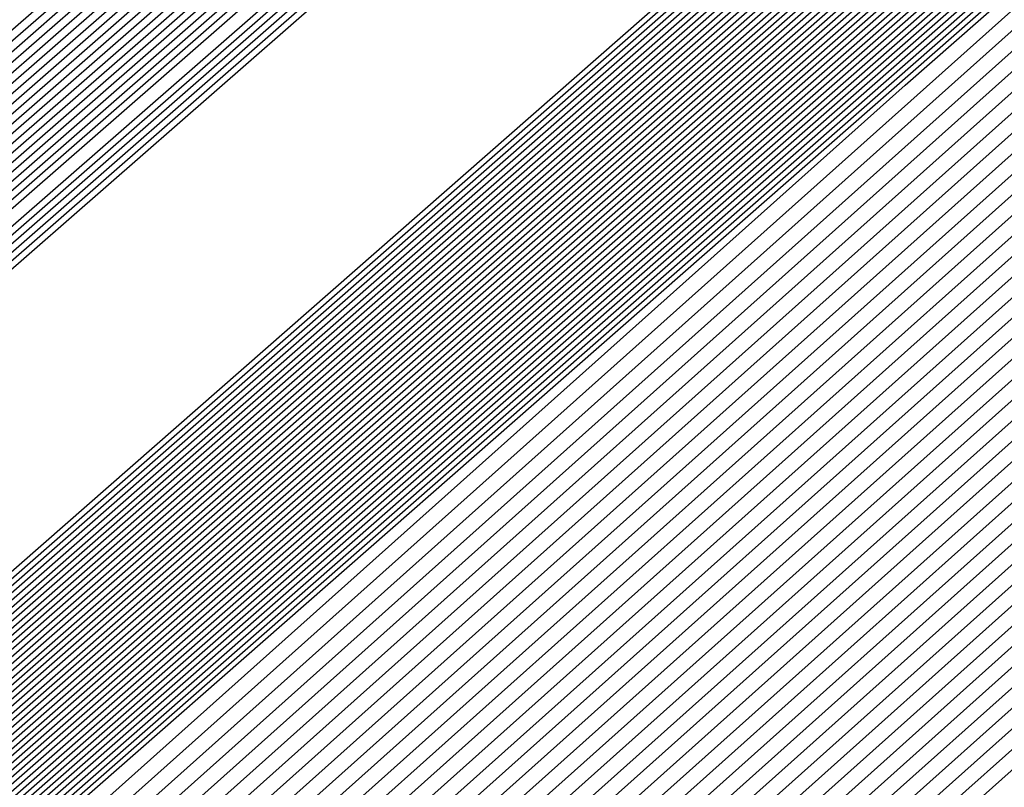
# Model space of a CAD drawing. Extents: x 3249832 to 3255657, y 13789405 to 13793316.
# Tile 782 of 1056: x 3253208.185 to 3253208.322, y 13791257.297 to 13791257.403. Entities that reach past the tile are written whole.
import ezdxf

# ---------------------------------------------------------------- set-up
doc = ezdxf.new("R2010")
doc.units = 0
doc.header["$LTSCALE"] = 100
doc.header["$MEASUREMENT"] = 0
for name, color, linetype in [('GRATIO_03231_CON', 1, 'CONTINUOUS'), ('GRATIO_0323_ICON', 1, 'CONTINUOUS'), ('TARGETS_EAST', 7, 'CONTINUOUS')]:
    doc.layers.add(name, color=color, linetype=linetype)

# ---------------------------------------------------------------- blocks, each defined once
blk = doc.blocks.new('Gratio_032316_contours')
at = {"layer": 'GRATIO_03231_CON', "color": 1, "linetype": 'Continuous', "flags": 128}
for points in [[(3253179.55027, 13791232.39503), (3253186.87441, 13791238.77001), (3253201.4775, 13791251.51898), (3253219.20823, 13791267.00714), (3253234.45763, 13791280.32933), (3253243.00028, 13791287.79153), (3253246.14511, 13791290.5444), (3253246.5846, 13791290.94974), (3253247.02187, 13791291.379), (3253250.20254, 13791294.24212), (3253258.88285, 13791301.95866), (3253274.44262, 13791315.73867), (3253292.7559, 13791331.95413), (3253308.32028, 13791345.76753)], [(3253180.16544, 13791232.93802), (3253187.28488, 13791239.13155), (3253201.72516, 13791251.73678), (3253219.33902, 13791267.12228), (3253234.51314, 13791280.37862), (3253243.01644, 13791287.80647), (3253246.14668, 13791290.54676), (3253246.58389, 13791290.95054), (3253247.01645, 13791291.37639), (3253250.16633, 13791294.21318), (3253258.7639, 13791301.85732), (3253274.17605, 13791315.50724), (3253292.31584, 13791331.56933), (3253307.73285, 13791345.25198)], [(3253180.78061, 13791233.481), (3253187.69534, 13791239.49309), (3253201.97282, 13791251.95458), (3253219.46981, 13791267.23741), (3253234.56866, 13791280.42791), (3253243.03259, 13791287.8214), (3253246.14825, 13791290.54912), (3253246.58317, 13791290.95133), (3253247.01103, 13791291.37378), (3253250.13013, 13791294.18424), (3253258.64495, 13791301.75599), (3253273.90947, 13791315.27582), (3253291.87577, 13791331.18453), (3253307.14542, 13791344.73643)], [(3253181.39578, 13791234.02399), (3253188.1058, 13791239.85463), (3253202.22048, 13791252.17237), (3253219.6006, 13791267.35254), (3253234.62418, 13791280.4772), (3253243.04874, 13791287.83633), (3253246.14982, 13791290.55149), (3253246.58246, 13791290.95213), (3253247.00561, 13791291.37117), (3253250.09393, 13791294.15529), (3253258.526, 13791301.65465), (3253273.6429, 13791315.0444), (3253291.4357, 13791330.79973), (3253306.55799, 13791344.22088)], [(3253182.62612, 13791235.10996), (3253188.92672, 13791240.5777), (3253202.71581, 13791252.60797), (3253219.86218, 13791267.58281), (3253234.73522, 13791280.57579), (3253243.08105, 13791287.8662), (3253246.15297, 13791290.55621), (3253246.58103, 13791290.95372), (3253246.99477, 13791291.36594), (3253250.02153, 13791294.09741), (3253258.2881, 13791301.45198), (3253273.10975, 13791314.58156), (3253290.55557, 13791330.03014), (3253305.38313, 13791343.18978)], [(3253183.24129, 13791235.65295), (3253189.33718, 13791240.93924), (3253202.96347, 13791252.82577), (3253219.99297, 13791267.69794), (3253234.79073, 13791280.62508), (3253243.0972, 13791287.88113), (3253246.15454, 13791290.55858), (3253246.58032, 13791290.95452), (3253246.98935, 13791291.36333), (3253249.98532, 13791294.06847), (3253258.16915, 13791301.35065), (3253272.84317, 13791314.35013), (3253290.11551, 13791329.64534), (3253304.7957, 13791342.67423)], [(3253189.74764, 13791241.30078), (3253203.21113, 13791253.04357), (3253220.12376, 13791267.81308), (3253234.84625, 13791280.67437), (3253243.11336, 13791287.89607), (3253246.15611, 13791290.56094), (3253246.57961, 13791290.95531), (3253246.98393, 13791291.36072), (3253249.94912, 13791294.03953), (3253258.05019, 13791301.24931), (3253272.5766, 13791314.11871), (3253289.67544, 13791329.26055), (3253304.20827, 13791342.15868)], [(3253190.1581, 13791241.66232), (3253203.45879, 13791253.26136), (3253220.25455, 13791267.92821), (3253234.90177, 13791280.72366), (3253243.12951, 13791287.911), (3253246.15768, 13791290.5633), (3253246.57889, 13791290.95611), (3253246.97851, 13791291.35811), (3253249.91292, 13791294.01058), (3253257.93124, 13791301.14798), (3253272.31002, 13791313.88729), (3253289.23538, 13791328.87575), (3253303.62084, 13791341.64313)], [(3253190.97902, 13791242.38539), (3253203.95411, 13791253.69696), (3253220.51613, 13791268.15847), (3253235.01281, 13791280.82224), (3253243.16182, 13791287.94087), (3253246.16082, 13791290.56803), (3253246.57747, 13791290.9577), (3253246.96767, 13791291.35288), (3253249.84051, 13791293.9527), (3253257.69334, 13791300.94531), (3253271.77687, 13791313.42445), (3253288.35525, 13791328.10615), (3253302.44598, 13791340.61203)], [(3253191.38948, 13791242.74693), (3253204.20177, 13791253.91476), (3253220.64692, 13791268.27361), (3253235.06832, 13791280.87154), (3253243.17797, 13791287.9558), (3253246.1624, 13791290.57039), (3253246.57675, 13791290.9585), (3253246.96225, 13791291.35027), (3253249.80431, 13791293.92376), (3253257.57439, 13791300.84397), (3253271.51029, 13791313.19303), (3253287.91518, 13791327.72135), (3253301.85855, 13791340.09648)], [(3253191.79994, 13791243.10847), (3253204.44943, 13791254.13256), (3253220.77772, 13791268.38874), (3253235.12384, 13791280.92083), (3253243.19412, 13791287.97073), (3253246.16397, 13791290.57276), (3253246.57604, 13791290.95929), (3253246.95683, 13791291.34766), (3253249.76811, 13791293.89481), (3253257.45544, 13791300.74264), (3253271.24372, 13791312.9616), (3253287.47511, 13791327.33655), (3253301.27112, 13791339.58093)], [(3253192.2104, 13791243.47001), (3253204.69709, 13791254.35035), (3253220.90851, 13791268.50387), (3253235.17936, 13791280.97012), (3253243.21028, 13791287.98567), (3253246.16554, 13791290.57512), (3253246.57533, 13791290.96009), (3253246.95142, 13791291.34505), (3253249.73191, 13791293.86587), (3253257.33649, 13791300.6413), (3253270.97714, 13791312.73018), (3253287.03505, 13791326.95176), (3253300.68369, 13791339.06538)], [(3253193.03132, 13791244.19308), (3253205.19242, 13791254.78595), (3253221.17009, 13791268.73414), (3253235.29039, 13791281.0687), (3253243.24258, 13791288.01553), (3253246.16868, 13791290.57985), (3253246.5739, 13791290.96168), (3253246.94058, 13791291.33982), (3253249.6595, 13791293.80799), (3253257.09858, 13791300.43863), (3253270.44399, 13791312.26734), (3253286.15492, 13791326.18216), (3253299.50883, 13791338.03428)], [(3253193.44178, 13791244.55462), (3253205.44008, 13791255.00375), (3253221.30088, 13791268.84927), (3253235.34591, 13791281.11799), (3253243.25874, 13791288.03047), (3253246.17025, 13791290.58221), (3253246.57319, 13791290.96248), (3253246.93516, 13791291.33721), (3253249.6233, 13791293.77904), (3253256.97963, 13791300.3373), (3253270.17741, 13791312.03592), (3253285.71485, 13791325.79737), (3253298.92139, 13791337.51873)], [(3253193.85224, 13791244.91616), (3253205.68774, 13791255.22155), (3253221.43167, 13791268.9644), (3253235.40143, 13791281.16728), (3253243.27489, 13791288.0454), (3253246.17182, 13791290.58457), (3253246.57247, 13791290.96327), (3253246.92974, 13791291.3346), (3253249.5871, 13791293.7501), (3253256.86068, 13791300.23596), (3253269.91084, 13791311.8045), (3253285.27479, 13791325.41257), (3253298.33396, 13791337.00318)], [(3253194.2627, 13791245.2777), (3253205.9354, 13791255.43934), (3253221.56246, 13791269.07954), (3253235.45695, 13791281.21658), (3253243.29104, 13791288.06033), (3253246.17339, 13791290.58694), (3253246.57176, 13791290.96407), (3253246.92432, 13791291.33198), (3253249.55089, 13791293.72116), (3253256.74173, 13791300.13463), (3253269.64426, 13791311.57307), (3253284.83472, 13791325.02777), (3253297.74653, 13791336.48763)]]:
    blk.add_lwpolyline(points, dxfattribs=at)
at = {"layer": 'GRATIO_03231_CON', "color": 5, "linetype": 'Continuous', "flags": 128}
for points in [[(3253178.31993, 13791231.30905), (3253186.05349, 13791238.04694), (3253200.98218, 13791251.08338), (3253218.94665, 13791266.77688), (3253234.34659, 13791280.23075), (3253242.96798, 13791287.76167), (3253246.14197, 13791290.53967), (3253246.58603, 13791290.94815), (3253247.02107, 13791291.37394), (3253250.18182, 13791294.2177), (3253258.80647, 13791301.88356), (3253274.26937, 13791315.56557), (3253292.48955, 13791331.61762), (3253308.02221, 13791345.18354)], [(3253177.70476, 13791230.76607), (3253185.64303, 13791237.6854), (3253200.73452, 13791250.86558), (3253218.81586, 13791266.66175), (3253234.29107, 13791280.18146), (3253242.95182, 13791287.74673), (3253246.1404, 13791290.53731), (3253246.58674, 13791290.94735), (3253247.01436, 13791291.36584), (3253250.12102, 13791294.16091), (3253258.59804, 13791301.69555), (3253273.79626, 13791315.14336), (3253291.70456, 13791330.92064), (3253306.97134, 13791344.25434)], [(3253177.08958, 13791230.22308), (3253185.23257, 13791237.32386), (3253200.48686, 13791250.64779), (3253218.68507, 13791266.54661), (3253234.23556, 13791280.13216), (3253242.93567, 13791287.7318), (3253246.13883, 13791290.53495), (3253246.58745, 13791290.94656), (3253247.00766, 13791291.35773), (3253250.06022, 13791294.10413), (3253258.38961, 13791301.50754), (3253273.32314, 13791314.72115), (3253290.91956, 13791330.22366), (3253305.92046, 13791343.32515)], [(3253176.47441, 13791229.68009), (3253184.82211, 13791236.96232), (3253200.23919, 13791250.42999), (3253218.55428, 13791266.43148), (3253234.18004, 13791280.08287), (3253242.91952, 13791287.71687), (3253246.13725, 13791290.53258), (3253246.58817, 13791290.94576), (3253247.00095, 13791291.34963), (3253249.99942, 13791294.04734), (3253258.18118, 13791301.31953), (3253272.85003, 13791314.29894), (3253290.13456, 13791329.52668), (3253304.86958, 13791342.39595)], [(3253175.24407, 13791228.59412), (3253184.00119, 13791236.23925), (3253199.74387, 13791249.99439), (3253218.2927, 13791266.20121), (3253234.069, 13791279.98429), (3253242.88721, 13791287.687), (3253246.13411, 13791290.52786), (3253246.58959, 13791290.94417), (3253246.98754, 13791291.33342), (3253249.87782, 13791293.93376), (3253257.76432, 13791300.94351), (3253271.9038, 13791313.45451), (3253288.56457, 13791328.13272), (3253302.76783, 13791340.53756)], [(3253196.57706, 13791247.03615), (3253203.47105, 13791253.1938), (3253218.75951, 13791266.60126), (3253234.06971, 13791279.98413), (3253242.88772, 13791287.68662), (3253246.13462, 13791290.52731), (3253246.59031, 13791290.94338), (3253246.98083, 13791291.32532), (3253249.81702, 13791293.87697), (3253257.55589, 13791300.7555), (3253271.43068, 13791313.0323), (3253287.77957, 13791327.43574), (3253301.71695, 13791339.60837)], [(3253196.71057, 13791247.15254), (3253203.58621, 13791253.29381), (3253218.83398, 13791266.66558), (3253234.10345, 13791280.01283), (3253242.89801, 13791287.6948), (3253246.13636, 13791290.52784), (3253246.59102, 13791290.94258), (3253246.97413, 13791291.31721), (3253249.75622, 13791293.82018), (3253257.34746, 13791300.56749), (3253270.95757, 13791312.61009), (3253286.99457, 13791326.73875), (3253300.66608, 13791338.67918)], [(3253196.84408, 13791247.26894), (3253203.70137, 13791253.39382), (3253218.90845, 13791266.7299), (3253234.13718, 13791280.04153), (3253242.9083, 13791287.70297), (3253246.13809, 13791290.52836), (3253246.59174, 13791290.94178), (3253246.96742, 13791291.30911), (3253249.69542, 13791293.76339), (3253257.13903, 13791300.37948), (3253270.48445, 13791312.18788), (3253286.20957, 13791326.04177), (3253299.6152, 13791337.74998)], [(3253197.11109, 13791247.50174), (3253203.93169, 13791253.59384), (3253219.0574, 13791266.85855), (3253234.20465, 13791280.09892), (3253242.92888, 13791287.71932), (3253246.14156, 13791290.52941), (3253246.59316, 13791290.94019), (3253246.95401, 13791291.2929), (3253249.57383, 13791293.64981), (3253256.72217, 13791300.00346), (3253269.53822, 13791311.34346), (3253284.63958, 13791324.64781), (3253297.51345, 13791335.89159)], [(3253197.2446, 13791247.61813), (3253204.04685, 13791253.69384), (3253219.13187, 13791266.92287), (3253234.23839, 13791280.12762), (3253242.93918, 13791287.72749), (3253246.1433, 13791290.52994), (3253246.59388, 13791290.9394), (3253246.9473, 13791291.28479), (3253249.51303, 13791293.59302), (3253256.51374, 13791299.81545), (3253269.06511, 13791310.92125), (3253283.85458, 13791323.95083), (3253296.46257, 13791334.9624)], [(3253197.37811, 13791247.73453), (3253204.16201, 13791253.79385), (3253219.20635, 13791266.98719), (3253234.27212, 13791280.15631), (3253242.94947, 13791287.73567), (3253246.14503, 13791290.53046), (3253246.59459, 13791290.9386), (3253246.9406, 13791291.27669), (3253249.45223, 13791293.53623), (3253256.30531, 13791299.62744), (3253268.59199, 13791310.49904), (3253283.06958, 13791323.25385), (3253295.41169, 13791334.0332)], [(3253197.51162, 13791247.85093), (3253204.27717, 13791253.89386), (3253219.28082, 13791267.05151), (3253234.30586, 13791280.18501), (3253242.95976, 13791287.74384), (3253246.14676, 13791290.53099), (3253246.5953, 13791290.9378), (3253246.93389, 13791291.26859), (3253249.39143, 13791293.47944), (3253256.09688, 13791299.43942), (3253268.11888, 13791310.07683), (3253282.28459, 13791322.55687), (3253294.36082, 13791333.10401)], [(3253197.77863, 13791248.08372), (3253204.50749, 13791254.09388), (3253219.42977, 13791267.18016), (3253234.37333, 13791280.2424), (3253242.98034, 13791287.76019), (3253246.15023, 13791290.53204), (3253246.59673, 13791290.93621), (3253246.92048, 13791291.25238), (3253249.26983, 13791293.36586), (3253255.68002, 13791299.0634), (3253267.17265, 13791309.2324), (3253280.71459, 13791321.16291), (3253292.25906, 13791331.24562), (3253298.86322, 13791336.86351)], [(3253197.91214, 13791248.20012), (3253204.62265, 13791254.19388), (3253219.50424, 13791267.24448), (3253234.40706, 13791280.2711), (3253242.99064, 13791287.76837), (3253246.15197, 13791290.53257), (3253246.59744, 13791290.93542), (3253246.91378, 13791291.24427), (3253249.20903, 13791293.30907), (3253255.47159, 13791298.87539), (3253266.69953, 13791308.81019), (3253279.9296, 13791320.46593), (3253291.20819, 13791330.31643), (3253297.66843, 13791335.81202)], [(3253198.04565, 13791248.31651), (3253204.73781, 13791254.29389), (3253219.57872, 13791267.3088), (3253234.4408, 13791280.2998), (3253243.00093, 13791287.77654), (3253246.1537, 13791290.53309), (3253246.59816, 13791290.93462), (3253246.90707, 13791291.23617), (3253249.14823, 13791293.25228), (3253255.26316, 13791298.68738), (3253266.22642, 13791308.38798), (3253279.1446, 13791319.76895), (3253290.15731, 13791329.38723), (3253296.47364, 13791334.76054)], [(3253198.17916, 13791248.43291), (3253204.85297, 13791254.3939), (3253219.65319, 13791267.37312), (3253234.47453, 13791280.32849), (3253243.01122, 13791287.78471), (3253246.15544, 13791290.53362), (3253246.59887, 13791290.93382), (3253246.90036, 13791291.22806), (3253249.08743, 13791293.19549), (3253255.05473, 13791298.49937), (3253265.7533, 13791307.96577), (3253278.3596, 13791319.07197), (3253289.10643, 13791328.45804), (3253295.27885, 13791333.70905)], [(3253198.44617, 13791248.6657), (3253205.08329, 13791254.59392), (3253219.80214, 13791267.50177), (3253234.542, 13791280.38589), (3253243.0318, 13791287.80106), (3253246.15891, 13791290.53467), (3253246.6003, 13791290.93223), (3253246.88695, 13791291.21186), (3253248.96583, 13791293.08191), (3253254.63787, 13791298.12335), (3253264.80707, 13791307.12135), (3253276.7896, 13791317.678), (3253287.00468, 13791326.59965), (3253292.88927, 13791331.60608), (3253295.95133, 13791334.07094)], [(3253198.57968, 13791248.7821), (3253205.19845, 13791254.69392), (3253219.87661, 13791267.56609), (3253234.57574, 13791280.41459), (3253243.04209, 13791287.80924), (3253246.16064, 13791290.53519), (3253246.60101, 13791290.93144), (3253246.88025, 13791291.20375), (3253248.90503, 13791293.02512), (3253254.42944, 13791297.93534), (3253264.33396, 13791306.69914), (3253276.00461, 13791316.98102), (3253285.9538, 13791325.67045), (3253291.69448, 13791330.55459), (3253294.7416, 13791333.01142)], [(3253198.71319, 13791248.8985), (3253205.31361, 13791254.79393), (3253219.95108, 13791267.63041), (3253234.60947, 13791280.44328), (3253243.05239, 13791287.81741), (3253246.16237, 13791290.53572), (3253246.60172, 13791290.93064), (3253246.87354, 13791291.19565), (3253248.84423, 13791292.96834), (3253254.22101, 13791297.74733), (3253263.86084, 13791306.27693), (3253275.21961, 13791316.28404), (3253284.90293, 13791324.74126), (3253290.49969, 13791329.50311), (3253293.53187, 13791331.9519)], [(3253198.8467, 13791249.0149), (3253205.42877, 13791254.89394), (3253220.02556, 13791267.69473), (3253234.64321, 13791280.47198), (3253243.06268, 13791287.82558), (3253246.16411, 13791290.53624), (3253246.60244, 13791290.92984), (3253246.86684, 13791291.18754), (3253248.78343, 13791292.91155), (3253254.01258, 13791297.55932), (3253263.38773, 13791305.85472), (3253274.43461, 13791315.58706), (3253283.85205, 13791323.81207), (3253289.3049, 13791328.45162), (3253292.32214, 13791330.89237), (3253295.39879, 13791333.38715)], [(3253199.11371, 13791249.24769), (3253205.65909, 13791255.09396), (3253220.17451, 13791267.82338), (3253234.71068, 13791280.52937), (3253243.08326, 13791287.84193), (3253246.16758, 13791290.53729), (3253246.60386, 13791290.92825), (3253246.85342, 13791291.17133), (3253248.66183, 13791292.79797), (3253253.59572, 13791297.1833), (3253262.4415, 13791305.01029), (3253272.86462, 13791314.1931), (3253281.7503, 13791321.95368), (3253286.91532, 13791326.34865), (3253289.90268, 13791328.77333), (3253293.18693, 13791331.45768)], [(3253199.24722, 13791249.36409), (3253205.77425, 13791255.19397), (3253220.24898, 13791267.8877), (3253234.74441, 13791280.55807), (3253243.09355, 13791287.85011), (3253246.16931, 13791290.53782), (3253246.60458, 13791290.92746), (3253246.84672, 13791291.16323), (3253248.60103, 13791292.74118), (3253253.38729, 13791296.99529), (3253261.96839, 13791304.58808), (3253272.07962, 13791313.49612), (3253280.69942, 13791321.02448), (3253285.72053, 13791325.29717), (3253288.69295, 13791327.71381), (3253292.081, 13791330.49295), (3253297.61917, 13791335.1971)], [(3253199.38073, 13791249.48048), (3253205.88941, 13791255.29397), (3253220.32345, 13791267.95202), (3253234.77815, 13791280.58677), (3253243.10385, 13791287.85828), (3253246.17105, 13791290.53834), (3253246.60529, 13791290.92666), (3253246.84001, 13791291.15513), (3253248.54023, 13791292.68439), (3253253.17886, 13791296.80728), (3253261.49527, 13791304.16587), (3253271.29462, 13791312.79914), (3253279.64854, 13791320.09529), (3253284.52574, 13791324.24568), (3253287.48322, 13791326.65429), (3253290.97507, 13791329.52822), (3253296.71525, 13791334.41022)], [(3253199.51424, 13791249.59688), (3253206.00457, 13791255.39398), (3253220.39793, 13791268.01634), (3253234.81188, 13791280.61546), (3253243.11414, 13791287.86646), (3253246.17278, 13791290.53887), (3253246.606, 13791290.92586), (3253246.83331, 13791291.14702), (3253248.47943, 13791292.6276), (3253252.97044, 13791296.61927), (3253261.02215, 13791303.74366), (3253270.50962, 13791312.10216), (3253278.59767, 13791319.16609), (3253283.33095, 13791323.1942), (3253286.27349, 13791325.59476), (3253289.86914, 13791328.56348), (3253295.81132, 13791333.62334)], [(3253199.78125, 13791249.82967), (3253206.23489, 13791255.594), (3253220.54687, 13791268.14499), (3253234.87935, 13791280.67286), (3253243.13472, 13791287.8828), (3253246.17625, 13791290.53992), (3253246.60743, 13791290.92427), (3253246.8199, 13791291.13081), (3253248.35784, 13791292.51402), (3253252.55358, 13791296.24325), (3253260.07593, 13791302.89924), (3253268.93963, 13791310.70819), (3253276.49591, 13791317.3077), (3253280.94137, 13791321.09123), (3253283.85403, 13791323.47572), (3253287.65728, 13791326.63402), (3253294.00347, 13791332.04958)], [(3253199.91476, 13791249.94607), (3253206.35005, 13791255.69401), (3253220.62135, 13791268.20931), (3253234.91309, 13791280.70156), (3253243.14501, 13791287.89098), (3253246.17798, 13791290.54045), (3253246.60814, 13791290.92348), (3253246.81319, 13791291.12271), (3253248.29704, 13791292.45723), (3253252.34515, 13791296.05524), (3253259.60281, 13791302.47703), (3253268.15463, 13791310.01121), (3253275.44504, 13791316.37851), (3253279.74658, 13791320.03974), (3253282.6443, 13791322.4162), (3253286.55135, 13791325.66929), (3253293.09954, 13791331.2627), (3253300.79521, 13791337.86923)], [(3253200.04827, 13791250.06247), (3253206.46521, 13791255.79401), (3253220.69582, 13791268.27363), (3253234.94682, 13791280.73025), (3253243.15531, 13791287.89915), (3253246.17972, 13791290.54097), (3253246.60886, 13791290.92268), (3253246.80649, 13791291.1146), (3253248.23624, 13791292.40044), (3253252.13672, 13791295.86723), (3253259.1297, 13791302.05482), (3253267.36963, 13791309.31423), (3253274.39416, 13791315.44932), (3253278.55179, 13791318.98826), (3253281.43456, 13791321.35667), (3253285.44542, 13791324.70455), (3253292.19561, 13791330.47582), (3253300.12972, 13791337.29016)], [(3253200.18178, 13791250.17887), (3253206.58037, 13791255.89402), (3253220.77029, 13791268.33795), (3253234.98056, 13791280.75895), (3253243.1656, 13791287.90733), (3253246.18145, 13791290.5415), (3253246.60957, 13791290.92188), (3253246.79978, 13791291.1065), (3253248.17544, 13791292.34365), (3253251.92829, 13791295.67922), (3253258.65658, 13791301.63261), (3253266.58464, 13791308.61725), (3253273.34328, 13791314.52012), (3253277.357, 13791317.93677), (3253280.22483, 13791320.29715), (3253284.33949, 13791323.73982), (3253291.29169, 13791329.68894), (3253299.46423, 13791336.71108)], [(3253200.44879, 13791250.41166), (3253206.81069, 13791256.09404), (3253220.91924, 13791268.4666), (3253235.04803, 13791280.81634), (3253243.18618, 13791287.92368), (3253246.18492, 13791290.54255), (3253246.611, 13791290.92029), (3253246.78637, 13791291.09029), (3253248.05384, 13791292.23007), (3253251.51143, 13791295.3032), (3253257.71035, 13791300.78818), (3253265.01464, 13791307.22329), (3253271.24153, 13791312.66173), (3253274.96742, 13791315.8338), (3253277.80537, 13791318.17811), (3253282.12763, 13791321.81036), (3253289.48383, 13791328.11518), (3253298.13324, 13791335.55292)], [(3253200.5823, 13791250.52806), (3253206.92586, 13791256.19405), (3253220.99372, 13791268.53092), (3253235.08176, 13791280.84504), (3253243.19647, 13791287.93185), (3253246.18666, 13791290.54307), (3253246.61171, 13791290.9195), (3253246.77966, 13791291.08219), (3253247.99304, 13791292.17328), (3253251.303, 13791295.11519), (3253257.23724, 13791300.36597), (3253264.22964, 13791306.52631), (3253270.19065, 13791311.73254), (3253273.77263, 13791314.78231), (3253276.59564, 13791317.11859), (3253281.0217, 13791320.84562), (3253288.57991, 13791327.3283), (3253297.46775, 13791334.97385)], [(3253200.71581, 13791250.64445), (3253207.04102, 13791256.29406), (3253221.06819, 13791268.59524), (3253235.1155, 13791280.87374), (3253243.20676, 13791287.94002), (3253246.18839, 13791290.5436), (3253246.61242, 13791290.9187), (3253246.77296, 13791291.07408), (3253247.93224, 13791292.11649), (3253251.09457, 13791294.92718), (3253256.76412, 13791299.94376), (3253263.44465, 13791305.82933), (3253269.13978, 13791310.80334), (3253272.57784, 13791313.73083), (3253275.38591, 13791316.05906), (3253279.91577, 13791319.88089), (3253287.67598, 13791326.54142), (3253296.80226, 13791334.39477)], [(3253200.84932, 13791250.76085), (3253207.15618, 13791256.39406), (3253221.14266, 13791268.65956), (3253235.14923, 13791280.90243), (3253243.21706, 13791287.9482), (3253246.19012, 13791290.54412), (3253246.61314, 13791290.9179), (3253246.76625, 13791291.06598), (3253247.87144, 13791292.0597), (3253250.88614, 13791294.73917), (3253256.29101, 13791299.52155), (3253262.65965, 13791305.13235), (3253268.0889, 13791309.87415), (3253271.38305, 13791312.67934), (3253274.17618, 13791314.99954), (3253278.80984, 13791318.91616), (3253286.77206, 13791325.75454), (3253296.13677, 13791333.81569)], [(3253201.11633, 13791250.99365), (3253207.3865, 13791256.59408), (3253221.29161, 13791268.78821), (3253235.2167, 13791280.95983), (3253243.23764, 13791287.96455), (3253246.19359, 13791290.54517), (3253246.61456, 13791290.91631), (3253246.75284, 13791291.04977), (3253247.74984, 13791291.94612), (3253250.46928, 13791294.36315), (3253255.34478, 13791298.67713), (3253261.08965, 13791303.73839), (3253265.98715, 13791308.01576), (3253268.99347, 13791310.57637), (3253271.75672, 13791312.8805), (3253276.59798, 13791316.9867), (3253284.9642, 13791324.18078), (3253294.80578, 13791332.65754)], [(3253201.24984, 13791251.11004), (3253207.50166, 13791256.69409), (3253221.36608, 13791268.85253), (3253235.25044, 13791280.98852), (3253243.24793, 13791287.97272), (3253246.19533, 13791290.5457), (3253246.61528, 13791290.91552), (3253246.74613, 13791291.04167), (3253247.68904, 13791291.88933), (3253250.26085, 13791294.17514), (3253254.87166, 13791298.25492), (3253260.30466, 13791303.04141), (3253264.93627, 13791307.08657), (3253267.79868, 13791309.52489), (3253270.54699, 13791311.82097), (3253275.49205, 13791316.02196), (3253284.06028, 13791323.3939), (3253294.14029, 13791332.07846)], [(3253201.38335, 13791251.22644), (3253207.61682, 13791256.7941), (3253221.44056, 13791268.91685), (3253235.28417, 13791281.01722), (3253243.25822, 13791287.9809), (3253246.19706, 13791290.54622), (3253246.61599, 13791290.91472), (3253246.73943, 13791291.03356), (3253247.62824, 13791291.83254), (3253250.05242, 13791293.98713), (3253254.39855, 13791297.83271), (3253259.51966, 13791302.34443), (3253263.88539, 13791306.15737), (3253266.60389, 13791308.4734), (3253269.33726, 13791310.76145), (3253274.38613, 13791315.05723), (3253283.15635, 13791322.60702), (3253293.4748, 13791331.49938)], [(3253201.51686, 13791251.34284), (3253207.73198, 13791256.8941), (3253221.51503, 13791268.98117), (3253235.31791, 13791281.04592), (3253243.26852, 13791287.98907), (3253246.1988, 13791290.54675), (3253246.6167, 13791290.91393), (3253246.73272, 13791291.02546), (3253247.56744, 13791291.77576), (3253249.84399, 13791293.79912), (3253253.92543, 13791297.41049), (3253258.73466, 13791301.64744), (3253262.83452, 13791305.22818), (3253265.4091, 13791307.42192), (3253268.12753, 13791309.70193), (3253273.2802, 13791314.0925), (3253282.25242, 13791321.82014), (3253292.80931, 13791330.9203), (3253301.81088, 13791338.63068)], [(3253201.78387, 13791251.57563), (3253207.9623, 13791257.09412), (3253221.66398, 13791269.10982), (3253235.38538, 13791281.10331), (3253243.2891, 13791288.00542), (3253246.20227, 13791290.5478), (3253246.61813, 13791290.91233), (3253246.71931, 13791291.00925), (3253247.44584, 13791291.66218), (3253249.42713, 13791293.4231), (3253252.9792, 13791296.56607), (3253257.16467, 13791300.25348), (3253260.73276, 13791303.36979), (3253263.01952, 13791305.31895), (3253265.70807, 13791307.58288), (3253271.06834, 13791312.16303), (3253280.44457, 13791320.24638), (3253291.47832, 13791329.76215), (3253300.88547, 13791337.82513)], [(3253201.91738, 13791251.69203), (3253208.07746, 13791257.19413), (3253221.73845, 13791269.17414), (3253235.41911, 13791281.13201), (3253243.29939, 13791288.01359), (3253246.204, 13791290.54832), (3253246.61884, 13791290.91154), (3253246.71261, 13791291.00114), (3253247.38504, 13791291.60539), (3253249.2187, 13791293.23509), (3253252.50609, 13791296.14386), (3253256.37967, 13791299.5565), (3253259.68189, 13791302.44059), (3253261.82473, 13791304.26746), (3253264.49834, 13791306.52336), (3253269.96241, 13791311.1983), (3253279.54064, 13791319.4595), (3253290.81283, 13791329.18307), (3253300.42277, 13791337.42236)], [(3253202.05089, 13791251.80842), (3253208.19262, 13791257.29414), (3253221.81293, 13791269.23846), (3253235.45285, 13791281.16071), (3253243.30968, 13791288.02177), (3253246.20573, 13791290.54885), (3253246.61956, 13791290.91074), (3253246.7059, 13791290.99304), (3253247.32424, 13791291.5486), (3253249.01027, 13791293.04708), (3253252.03297, 13791295.72165), (3253255.59467, 13791298.85952), (3253258.63101, 13791301.5114), (3253260.62994, 13791303.21597), (3253263.28861, 13791305.46384), (3253268.85648, 13791310.23357), (3253278.63672, 13791318.67262), (3253290.14734, 13791328.60399), (3253299.96006, 13791337.01958)], [(3253222.18973, 13791268.9562), (3253208.47101, 13791257.20698), (3253202.18439, 13791251.92482), (3253202.18439, 13791251.92482), (3253208.30778, 13791257.39414), (3253221.8874, 13791269.30278)], [(3253222.33685, 13791269.08692), (3253208.70035, 13791257.40813), (3253202.45141, 13791252.15761), (3253202.45141, 13791252.15761), (3253208.5381, 13791257.59416), (3253222.03635, 13791269.43142)], [(3253222.41042, 13791269.15229), (3253208.81502, 13791257.50869), (3253202.58492, 13791252.27401), (3253202.58492, 13791252.27401), (3253208.65326, 13791257.69417), (3253222.11082, 13791269.49575)], [(3253222.48398, 13791269.21765), (3253208.92969, 13791257.60926), (3253202.71843, 13791252.39041), (3253202.71843, 13791252.39041), (3253208.76842, 13791257.79418), (3253222.18529, 13791269.56007)], [(3253222.55754, 13791269.28301), (3253209.04436, 13791257.70983), (3253202.85194, 13791252.50681), (3253202.85193, 13791252.50681), (3253208.88358, 13791257.89419), (3253222.25977, 13791269.62439)], [(3253222.70467, 13791269.41374), (3253209.2737, 13791257.91097), (3253203.11895, 13791252.7396), (3253203.11895, 13791252.7396), (3253209.1139, 13791258.0942), (3253222.40871, 13791269.75304)], [(3253222.77823, 13791269.4791), (3253209.38837, 13791258.01154), (3253203.25246, 13791252.856), (3253203.25246, 13791252.856), (3253209.22906, 13791258.19421), (3253222.48319, 13791269.81736)], [(3253222.8518, 13791269.54447), (3253209.50304, 13791258.11211), (3253203.38597, 13791252.97239), (3253203.38597, 13791252.97239), (3253209.34422, 13791258.29422), (3253222.55766, 13791269.88168)], [(3253222.92536, 13791269.60983), (3253209.61771, 13791258.21268), (3253203.51947, 13791253.08879), (3253203.51947, 13791253.08879), (3253209.45938, 13791258.39423), (3253222.63214, 13791269.946)], [(3253294.55593, 13791331.78482), (3253282.65133, 13791321.30274), (3253268.6032, 13791309.01445), (3253256.6338, 13791298.60027), (3253249.91373, 13791292.81609), (3253247.40711, 13791290.71997), (3253247.02638, 13791290.44557), (3253246.62867, 13791290.09727), (3253243.8498, 13791287.66252), (3253236.27025, 13791281.09954), (3253223.07249, 13791269.74056), (3253209.84706, 13791258.41382), (3253203.78649, 13791253.32159), (3253203.78649, 13791253.32159), (3253209.68971, 13791258.59423), (3253222.78114, 13791270.07458), (3253235.89161, 13791281.53353), (3253243.79641, 13791288.43297), (3253249.04881, 13791292.99861), (3253256.14655, 13791299.14707), (3253268.13516, 13791309.52901), (3253282.25127, 13791321.73092), (3253294.2793, 13791332.07331)], [(3253294.30341, 13791331.56698), (3253282.46184, 13791321.1404), (3253268.48808, 13791308.91717), (3253256.58203, 13791298.55815), (3253249.89752, 13791292.80461), (3253247.40414, 13791290.71961), (3253247.02543, 13791290.44664), (3253246.629, 13791290.09938), (3253243.85878, 13791287.67218), (3253236.30279, 13791281.1296), (3253223.14605, 13791269.80592), (3253209.96173, 13791258.51439), (3253203.92, 13791253.43798), (3253203.92, 13791253.43798), (3253209.80487, 13791258.69424), (3253222.85565, 13791270.13885), (3253235.92547, 13791281.56208), (3253243.80512, 13791288.43921), (3253249.03601, 13791292.98573), (3253256.09723, 13791299.1022), (3253268.02248, 13791309.42905), (3253282.06389, 13791321.56632), (3253294.02824, 13791331.85395)], [(3253294.05089, 13791331.34915), (3253282.27235, 13791320.97806), (3253268.37296, 13791308.8199), (3253256.53026, 13791298.51602), (3253249.8813, 13791292.79314), (3253247.40117, 13791290.71925), (3253247.02448, 13791290.44772), (3253246.62933, 13791290.10149), (3253243.86776, 13791287.68184), (3253236.33533, 13791281.15966), (3253223.21961, 13791269.87129), (3253210.0764, 13791258.61496), (3253204.05351, 13791253.55438), (3253204.05351, 13791253.55438), (3253209.92004, 13791258.79424), (3253222.93017, 13791270.20313), (3253235.95934, 13791281.59062), (3253243.81382, 13791288.44544), (3253249.02321, 13791292.97286), (3253256.04791, 13791299.05733), (3253267.90979, 13791309.32909), (3253281.87651, 13791321.40172), (3253293.77719, 13791331.63458)], [(3253293.79837, 13791331.13131), (3253282.08285, 13791320.81572), (3253268.25784, 13791308.72262), (3253256.47849, 13791298.4739), (3253249.86508, 13791292.78166), (3253247.39821, 13791290.71889), (3253247.02354, 13791290.4488), (3253246.62966, 13791290.1036), (3253243.87675, 13791287.6915), (3253236.36787, 13791281.18972), (3253223.29318, 13791269.93665), (3253210.19107, 13791258.71553), (3253204.18702, 13791253.67078), (3253204.18701, 13791253.67078), (3253210.0352, 13791258.89424), (3253223.00468, 13791270.26741), (3253235.9932, 13791281.61917), (3253243.82253, 13791288.45167), (3253249.01041, 13791292.95999), (3253255.9986, 13791299.01245), (3253267.79711, 13791309.22914), (3253281.68913, 13791321.23712), (3253293.52613, 13791331.41522)], [(3253281.70387, 13791320.49104), (3253268.02759, 13791308.52807), (3253256.37495, 13791298.38965), (3253249.83265, 13791292.75871), (3253247.39227, 13791290.71816), (3253247.02165, 13791290.45095), (3253246.63032, 13791290.10782), (3253243.89471, 13791287.71083), (3253236.43295, 13791281.24983), (3253223.4403, 13791270.06738), (3253210.42041, 13791258.91666), (3253204.45403, 13791253.90357), (3253204.45403, 13791253.90357), (3253210.2655, 13791259.09429), (3253223.15342, 13791270.39627), (3253236.05998, 13791281.67732), (3253243.49467, 13791288.16911), (3253246.23629, 13791290.55891), (3253246.63094, 13791290.89792), (3253246.97688, 13791291.19282), (3253249.38096, 13791293.27243), (3253255.90221, 13791298.92109), (3253267.57241, 13791309.02875), (3253281.31446, 13791320.90786)], [(3253281.51437, 13791320.3287), (3253267.91246, 13791308.4308), (3253256.32319, 13791298.34753), (3253249.81643, 13791292.74723), (3253247.38931, 13791290.7178), (3253247.0207, 13791290.45203), (3253246.63065, 13791290.10993), (3253243.90369, 13791287.72049), (3253236.4655, 13791281.27989), (3253223.51387, 13791270.13274), (3253210.53508, 13791259.01723), (3253204.58754, 13791254.01997), (3253204.58754, 13791254.01997), (3253210.38066, 13791259.1943), (3253223.22789, 13791270.4606), (3253236.0937, 13791281.70603), (3253243.50493, 13791288.17732), (3253246.23793, 13791290.55953), (3253246.63143, 13791290.89735), (3253246.97568, 13791291.19044), (3253249.36691, 13791293.25849), (3253255.85289, 13791298.87622), (3253267.45972, 13791308.92879), (3253281.12708, 13791320.74326)], [(3253281.32488, 13791320.16636), (3253267.79734, 13791308.33352), (3253256.27142, 13791298.30541), (3253249.80022, 13791292.73576), (3253247.38634, 13791290.71744), (3253247.01976, 13791290.4531), (3253246.63098, 13791290.11204), (3253243.91267, 13791287.73015), (3253236.49804, 13791281.30995), (3253223.58743, 13791270.1981), (3253210.64975, 13791259.1178), (3253204.72105, 13791254.13636), (3253204.72105, 13791254.13637), (3253210.49582, 13791259.2943), (3253223.30236, 13791270.52492), (3253236.12742, 13791281.73474), (3253243.51518, 13791288.18552), (3253246.23956, 13791290.56015), (3253246.63193, 13791290.89678), (3253246.97448, 13791291.18805), (3253249.35287, 13791293.24455), (3253255.80356, 13791298.83135), (3253267.34704, 13791308.82884), (3253280.9397, 13791320.57865)], [(3253281.13539, 13791320.00402), (3253267.68222, 13791308.23625), (3253256.21965, 13791298.26328), (3253249.784, 13791292.72428), (3253247.38337, 13791290.71708), (3253247.01881, 13791290.45418), (3253246.63131, 13791290.11416), (3253243.92165, 13791287.73981), (3253236.53058, 13791281.34001), (3253223.66099, 13791270.26347), (3253210.76442, 13791259.21837), (3253204.85455, 13791254.25276), (3253204.85455, 13791254.25276), (3253210.61098, 13791259.39431), (3253223.37683, 13791270.58925), (3253236.16114, 13791281.76345), (3253243.52543, 13791288.19373), (3253246.2412, 13791290.56077), (3253246.63242, 13791290.89621), (3253246.97329, 13791291.18567), (3253249.33882, 13791293.23061), (3253255.75424, 13791298.78648), (3253267.23435, 13791308.72888), (3253280.75231, 13791320.41405)], [(3253267.45197, 13791308.0417), (3253256.11611, 13791298.17904), (3253249.75157, 13791292.70133), (3253247.37744, 13791290.71635), (3253247.01692, 13791290.45633), (3253246.63197, 13791290.11838), (3253243.93961, 13791287.75913), (3253236.59567, 13791281.40012), (3253223.80812, 13791270.3942), (3253210.99376, 13791259.41951), (3253205.12157, 13791254.48556), (3253205.12157, 13791254.48556), (3253210.84129, 13791259.59433), (3253223.52577, 13791270.7179), (3253236.22858, 13791281.82086), (3253243.54593, 13791288.21014), (3253246.24446, 13791290.562), (3253246.6334, 13791290.89508), (3253246.97089, 13791291.1809), (3253249.31072, 13791293.20273), (3253255.65559, 13791298.69674), (3253267.00898, 13791308.52897)], [(3253267.33685, 13791307.94442), (3253256.06434, 13791298.13691), (3253249.73535, 13791292.68985), (3253247.37447, 13791290.71599), (3253247.01598, 13791290.45741), (3253246.6323, 13791290.12049), (3253243.9486, 13791287.76879), (3253236.62821, 13791281.43018), (3253223.88168, 13791270.45956), (3253211.10843, 13791259.52008), (3253205.25508, 13791254.60195), (3253205.25508, 13791254.60195), (3253210.95645, 13791259.69434), (3253223.60023, 13791270.78223), (3253236.2623, 13791281.84957), (3253243.55619, 13791288.21834), (3253246.2461, 13791290.56262), (3253246.63389, 13791290.89451), (3253246.96969, 13791291.17852), (3253249.29667, 13791293.18879), (3253255.60626, 13791298.65187), (3253266.8963, 13791308.42902)], [(3253267.22172, 13791307.84715), (3253256.01257, 13791298.09479), (3253249.71913, 13791292.67838), (3253247.37151, 13791290.71563), (3253247.01503, 13791290.45848), (3253246.63263, 13791290.1226), (3253243.95758, 13791287.77846), (3253236.66075, 13791281.46024), (3253223.95525, 13791270.52492), (3253211.2231, 13791259.62065), (3253205.38858, 13791254.71835), (3253205.38859, 13791254.71835), (3253211.07161, 13791259.79435), (3253223.6747, 13791270.84655), (3253236.29602, 13791281.87828), (3253243.56644, 13791288.22655), (3253246.24773, 13791290.56324), (3253246.63439, 13791290.89394), (3253246.9685, 13791291.17613), (3253249.28262, 13791293.17485), (3253255.55694, 13791298.607), (3253266.78361, 13791308.32906)], [(3253267.1066, 13791307.74987), (3253255.96081, 13791298.05266), (3253249.70292, 13791292.6669), (3253247.36854, 13791290.71526), (3253247.01409, 13791290.45956), (3253246.63296, 13791290.12471), (3253243.96656, 13791287.78812), (3253236.69329, 13791281.49029), (3253224.02881, 13791270.59029), (3253211.33777, 13791259.72122), (3253205.52209, 13791254.83475), (3253205.52209, 13791254.83475), (3253211.18677, 13791259.89435), (3253223.74917, 13791270.91088), (3253236.32974, 13791281.90699), (3253243.57669, 13791288.23475), (3253246.24937, 13791290.56386), (3253246.63488, 13791290.89337), (3253246.9673, 13791291.17375), (3253249.26858, 13791293.16091), (3253255.50762, 13791298.56213), (3253266.67093, 13791308.22911)], [(3253266.87636, 13791307.55532), (3253255.85727, 13791297.96842), (3253249.67048, 13791292.64395), (3253247.36261, 13791290.71454), (3253247.01219, 13791290.46171), (3253246.63362, 13791290.12893), (3253243.98452, 13791287.80744), (3253236.75838, 13791281.55041), (3253224.17594, 13791270.72101), (3253211.56711, 13791259.92236), (3253205.78911, 13791255.06754), (3253205.78911, 13791255.06754), (3253211.41709, 13791260.09437), (3253223.89811, 13791271.03953), (3253236.39717, 13791281.9644), (3253243.59719, 13791288.25117), (3253246.25263, 13791290.56509), (3253246.63586, 13791290.89224), (3253246.96491, 13791291.16898), (3253249.24048, 13791293.13303), (3253255.40897, 13791298.4724), (3253266.44556, 13791308.0292)], [(3253266.76123, 13791307.45805), (3253255.8055, 13791297.92629), (3253249.65427, 13791292.63247), (3253247.35964, 13791290.71418), (3253247.01125, 13791290.46279), (3253246.63395, 13791290.13104), (3253243.9935, 13791287.8171), (3253236.79092, 13791281.58047), (3253224.2495, 13791270.78638), (3253211.68179, 13791260.02293), (3253205.92262, 13791255.18394), (3253205.92262, 13791255.18394), (3253211.53225, 13791260.19438), (3253223.97258, 13791271.10386), (3253236.43089, 13791281.99311), (3253243.60744, 13791288.25937), (3253246.25427, 13791290.56571), (3253246.63635, 13791290.89167), (3253246.96371, 13791291.1666), (3253249.22643, 13791293.11909), (3253255.35964, 13791298.42753), (3253266.33287, 13791307.92924)], [(3253266.64611, 13791307.36077), (3253255.75373, 13791297.88417), (3253249.63805, 13791292.621), (3253247.35667, 13791290.71382), (3253247.0103, 13791290.46387), (3253246.63428, 13791290.13316), (3253244.00248, 13791287.82676), (3253236.82346, 13791281.61053), (3253224.32306, 13791270.85174), (3253211.79646, 13791260.1235), (3253206.05613, 13791255.30034), (3253206.05613, 13791255.30033), (3253211.64741, 13791260.29439), (3253224.04705, 13791271.16818), (3253236.46461, 13791282.02182), (3253243.6177, 13791288.26758), (3253246.2559, 13791290.56633), (3253246.63684, 13791290.8911), (3253246.96251, 13791291.16422), (3253249.21238, 13791293.10515), (3253255.31032, 13791298.38266), (3253266.22019, 13791307.82929)], [(3253266.53099, 13791307.2635), (3253255.70196, 13791297.84205), (3253249.62183, 13791292.60952), (3253247.35371, 13791290.71345), (3253247.00936, 13791290.46494), (3253246.63461, 13791290.13527), (3253244.01147, 13791287.83642), (3253236.856, 13791281.64058), (3253224.39663, 13791270.9171), (3253211.91113, 13791260.22407), (3253206.18963, 13791255.41673), (3253206.18963, 13791255.41673), (3253211.76257, 13791260.3944), (3253224.12152, 13791271.23251), (3253236.49833, 13791282.05053), (3253243.62795, 13791288.27578), (3253246.25754, 13791290.56695), (3253246.63734, 13791290.89054), (3253246.96131, 13791291.16183), (3253249.19833, 13791293.09121), (3253255.26099, 13791298.33779), (3253266.1075, 13791307.72933)], [(3253266.30074, 13791307.06895), (3253255.59843, 13791297.7578), (3253249.5894, 13791292.58657), (3253247.34778, 13791290.71273), (3253247.00747, 13791290.4671), (3253246.63526, 13791290.13949), (3253244.02943, 13791287.85574), (3253236.92109, 13791281.7007), (3253224.54375, 13791271.04783), (3253212.14047, 13791260.42521), (3253206.45665, 13791255.64953), (3253206.45665, 13791255.64953), (3253211.99289, 13791260.59441), (3253224.27046, 13791271.36115), (3253236.56577, 13791282.10794), (3253243.64845, 13791288.29219), (3253246.2608, 13791290.56818), (3253246.63832, 13791290.8894), (3253246.95892, 13791291.15707), (3253249.17024, 13791293.06333), (3253255.16235, 13791298.24805), (3253265.88213, 13791307.52942)], [(3253266.18562, 13791306.97167), (3253255.54666, 13791297.71567), (3253249.57318, 13791292.57509), (3253247.34481, 13791290.71237), (3253247.00652, 13791290.46817), (3253246.63559, 13791290.1416), (3253244.03841, 13791287.86541), (3253236.95363, 13791281.73076), (3253224.61732, 13791271.1132), (3253212.25514, 13791260.52577), (3253206.59016, 13791255.76592), (3253206.59016, 13791255.76592), (3253212.10805, 13791260.69442), (3253224.34492, 13791271.42548), (3253236.59949, 13791282.13665), (3253243.6587, 13791288.3004), (3253246.26244, 13791290.5688), (3253246.63881, 13791290.88883), (3253246.95772, 13791291.15468), (3253249.15619, 13791293.04939), (3253255.11302, 13791298.20318), (3253265.76944, 13791307.42947)], [(3253266.07049, 13791306.8744), (3253255.49489, 13791297.67355), (3253249.55697, 13791292.56362), (3253247.34184, 13791290.712), (3253247.00558, 13791290.46925), (3253246.63592, 13791290.14371), (3253244.04739, 13791287.87507), (3253236.98617, 13791281.76081), (3253224.69088, 13791271.17856), (3253212.36981, 13791260.62634), (3253206.72366, 13791255.88232), (3253206.72367, 13791255.88232), (3253212.22321, 13791260.79443), (3253224.41939, 13791271.4898), (3253236.63321, 13791282.16536), (3253243.66895, 13791288.30861), (3253246.26407, 13791290.56942), (3253246.6393, 13791290.88827), (3253246.95652, 13791291.1523), (3253249.14214, 13791293.03545), (3253255.0637, 13791298.15831), (3253265.65676, 13791307.32951)], [(3253265.95537, 13791306.77712), (3253255.44312, 13791297.63143), (3253249.54075, 13791292.55214), (3253247.33888, 13791290.71164), (3253247.00463, 13791290.47032), (3253246.63625, 13791290.14582), (3253244.05637, 13791287.88473), (3253237.01871, 13791281.79087), (3253224.76444, 13791271.24392), (3253212.48448, 13791260.72691), (3253206.85717, 13791255.99872), (3253206.85717, 13791255.99872), (3253212.33837, 13791260.89444), (3253224.49386, 13791271.55413), (3253236.66693, 13791282.19407), (3253243.67921, 13791288.31681), (3253246.26571, 13791290.57004), (3253246.6398, 13791290.8877), (3253246.95533, 13791291.14992), (3253249.12809, 13791293.02151), (3253255.01437, 13791298.11344), (3253265.54407, 13791307.22956)], [(3253265.72512, 13791306.58257), (3253255.33958, 13791297.54718), (3253249.50832, 13791292.52919), (3253247.33294, 13791290.71092), (3253247.00274, 13791290.47248), (3253246.63691, 13791290.15005), (3253244.07433, 13791287.90405), (3253237.0838, 13791281.85099), (3253224.91157, 13791271.37465), (3253212.71382, 13791260.92805), (3253207.12419, 13791256.23151), (3253207.12419, 13791256.23151), (3253212.56869, 13791261.09446), (3253224.6428, 13791271.68278), (3253236.73437, 13791282.25148), (3253243.69971, 13791288.33322), (3253246.26897, 13791290.57127), (3253246.64078, 13791290.88656), (3253246.95293, 13791291.14515), (3253249.1, 13791292.99362), (3253254.91572, 13791298.02371), (3253265.3187, 13791307.02965)], [(3253265.61, 13791306.4853), (3253255.28781, 13791297.50506), (3253249.4921, 13791292.51771), (3253247.32998, 13791290.71056), (3253247.0018, 13791290.47355), (3253246.63724, 13791290.15216), (3253244.08331, 13791287.91371), (3253237.11634, 13791281.88104), (3253224.98513, 13791271.44001), (3253212.82849, 13791261.02862), (3253207.2577, 13791256.34791), (3253207.2577, 13791256.34791), (3253212.68385, 13791261.19447), (3253224.71727, 13791271.7471), (3253236.76809, 13791282.28019), (3253243.70996, 13791288.34143), (3253246.27061, 13791290.57189), (3253246.64127, 13791290.88599), (3253246.95174, 13791291.14277), (3253249.08595, 13791292.97968), (3253254.8664, 13791297.97884), (3253265.20602, 13791306.92969)]]:
    blk.add_lwpolyline(points, dxfattribs=at)
at = {"layer": 'GRATIO_0323_ICON', "color": 7, "linetype": 'Continuous', "flags": 128}
for points in [[(3253175.85924, 13791229.13711), (3253184.41165, 13791236.60078), (3253199.99153, 13791250.21219), (3253218.42349, 13791266.31635), (3253234.12452, 13791280.03358), (3253242.90336, 13791287.70193), (3253246.13568, 13791290.53022), (3253246.58888, 13791290.94497), (3253246.99424, 13791291.34152), (3253249.93862, 13791293.99055), (3253257.97275, 13791301.13152), (3253272.37691, 13791313.87673), (3253289.34956, 13791328.8297), (3253303.81871, 13791341.46676)], [(3253182.01095, 13791234.56698), (3253188.51626, 13791240.21616), (3253202.46814, 13791252.39017), (3253219.73139, 13791267.46768), (3253234.6797, 13791280.5265), (3253243.0649, 13791287.85127), (3253246.1514, 13791290.55385), (3253246.58175, 13791290.95293), (3253247.00019, 13791291.36856), (3253250.05773, 13791294.12635), (3253258.40705, 13791301.55332), (3253273.37632, 13791314.81298), (3253290.99564, 13791330.41494), (3253305.97056, 13791343.70533)], [(3253196.97758, 13791247.38534), (3253203.81653, 13791253.49383), (3253218.98293, 13791266.79423), (3253234.17092, 13791280.07022), (3253242.91859, 13791287.71115), (3253246.13983, 13791290.52889), (3253246.59245, 13791290.94099), (3253246.96072, 13791291.301), (3253249.63462, 13791293.7066), (3253256.9306, 13791300.19147), (3253270.01134, 13791311.76567), (3253285.42458, 13791325.34479), (3253298.56432, 13791336.82079)], [(3253197.64512, 13791247.96732), (3253204.39233, 13791253.99387), (3253219.3553, 13791267.11584), (3253234.33959, 13791280.21371), (3253242.97005, 13791287.75202), (3253246.1485, 13791290.53152), (3253246.59602, 13791290.93701), (3253246.92719, 13791291.26048), (3253249.33063, 13791293.42265), (3253255.88845, 13791299.25141), (3253267.64576, 13791309.65462), (3253281.49959, 13791321.85989), (3253293.30994, 13791332.17482)], [(3253198.31266, 13791248.54931), (3253204.96813, 13791254.49391), (3253219.72766, 13791267.43745), (3253234.50827, 13791280.35719), (3253243.02151, 13791287.79289), (3253246.15717, 13791290.53414), (3253246.59958, 13791290.93303), (3253246.89366, 13791291.21996), (3253249.02663, 13791293.1387), (3253254.8463, 13791298.31136), (3253265.28019, 13791307.54356), (3253277.5746, 13791318.37498), (3253288.05556, 13791327.52884), (3253294.08406, 13791332.65756)], [(3253190.56856, 13791242.02386), (3253203.70645, 13791253.47916), (3253220.38534, 13791268.04334), (3253234.95729, 13791280.77295), (3253243.14566, 13791287.92593), (3253246.15925, 13791290.56567), (3253246.57818, 13791290.95691), (3253246.97309, 13791291.35549), (3253249.87672, 13791293.98164), (3253257.81229, 13791301.04664), (3253272.04344, 13791313.65587), (3253288.79531, 13791328.49095), (3253303.03341, 13791341.12758)], [(3253198.9802, 13791249.13129), (3253205.54393, 13791254.99395), (3253220.10003, 13791267.75905), (3253234.67694, 13791280.50068), (3253243.07297, 13791287.83376), (3253246.16584, 13791290.53677), (3253246.60315, 13791290.92905), (3253246.86013, 13791291.17944), (3253248.72263, 13791292.85476), (3253253.80415, 13791297.37131), (3253262.91461, 13791305.43251), (3253273.64961, 13791314.89008), (3253282.80117, 13791322.88287), (3253288.11011, 13791327.40014), (3253291.11241, 13791329.83285), (3253294.29286, 13791332.42241)], [(3253199.64774, 13791249.71328), (3253206.11974, 13791255.49399), (3253220.4724, 13791268.08067), (3253234.84562, 13791280.64416), (3253243.12443, 13791287.87463), (3253246.17452, 13791290.53939), (3253246.60672, 13791290.92507), (3253246.8266, 13791291.13892), (3253248.41864, 13791292.57081), (3253252.76201, 13791296.43126), (3253260.54904, 13791303.32145), (3253269.72463, 13791311.40518), (3253277.54679, 13791318.2369), (3253282.13616, 13791322.14271), (3253285.06376, 13791324.53524), (3253288.76321, 13791327.59875), (3253294.90739, 13791332.83646)], [(3253200.31528, 13791250.29526), (3253206.69554, 13791255.99403), (3253220.84477, 13791268.40227), (3253235.01429, 13791280.78765), (3253243.17589, 13791287.9155), (3253246.18319, 13791290.54202), (3253246.61028, 13791290.92109), (3253246.79307, 13791291.0984), (3253248.11464, 13791292.28686), (3253251.71986, 13791295.49121), (3253258.18347, 13791301.21039), (3253265.79964, 13791307.92027), (3253272.29241, 13791313.59093), (3253276.16221, 13791316.88528), (3253279.0151, 13791319.23763), (3253283.23356, 13791322.77509), (3253290.38776, 13791328.90206), (3253298.79874, 13791336.132)], [(3253192.62086, 13791243.83154), (3253204.94475, 13791254.56815), (3253221.0393, 13791268.61901), (3253235.23488, 13791281.01941), (3253243.22643, 13791288.0006), (3253246.16711, 13791290.57748), (3253246.57461, 13791290.96089), (3253246.946, 13791291.34243), (3253249.6957, 13791293.83693), (3253257.21754, 13791300.53997), (3253270.71056, 13791312.49876), (3253286.59498, 13791326.56696), (3253300.09626, 13791338.54983)], [(3253200.98282, 13791250.87725), (3253207.27134, 13791256.49407), (3253221.21714, 13791268.72389), (3253235.18297, 13791280.93113), (3253243.22735, 13791287.95637), (3253246.19186, 13791290.54465), (3253246.61385, 13791290.91711), (3253246.75955, 13791291.05787), (3253247.81064, 13791292.00291), (3253250.67771, 13791294.55116), (3253255.81789, 13791299.09934), (3253261.87465, 13791304.43537), (3253267.03802, 13791308.94496), (3253270.18826, 13791311.62786), (3253272.96645, 13791313.94002), (3253277.70391, 13791317.95143), (3253285.86813, 13791324.96766), (3253295.47128, 13791333.23661)], [(3253201.65036, 13791251.45923), (3253207.84714, 13791256.99411), (3253221.5895, 13791269.04549), (3253235.35164, 13791281.07462), (3253243.27881, 13791287.99724), (3253246.20053, 13791290.54727), (3253246.61742, 13791290.91313), (3253246.72602, 13791291.01735), (3253247.50664, 13791291.71897), (3253249.63556, 13791293.61111), (3253253.45232, 13791296.98828), (3253257.94966, 13791300.95046), (3253261.78364, 13791304.29898), (3253264.21431, 13791306.37043), (3253266.9178, 13791308.64241), (3253272.17427, 13791313.12777), (3253281.3485, 13791321.03326), (3253292.14381, 13791330.34122), (3253301.34818, 13791338.22791)], [(3253222.26329, 13791269.02156), (3253208.58568, 13791257.30755), (3253202.3179, 13791252.04122), (3253202.3179, 13791252.04122), (3253208.42294, 13791257.49415), (3253221.96187, 13791269.36711)], [(3253222.63111, 13791269.34838), (3253209.15903, 13791257.8104), (3253202.98544, 13791252.6232), (3253202.98544, 13791252.6232), (3253208.99874, 13791257.99419), (3253222.33424, 13791269.68871)], [(3253294.80845, 13791332.00265), (3253282.84083, 13791321.46507), (3253268.71833, 13791309.11172), (3253256.68557, 13791298.6424), (3253249.92995, 13791292.82756), (3253247.41007, 13791290.72034), (3253247.02732, 13791290.44449), (3253246.62834, 13791290.09516), (3253243.84082, 13791287.65286), (3253236.2377, 13791281.06949), (3253222.99892, 13791269.67519), (3253209.73238, 13791258.31325), (3253203.65298, 13791253.20519), (3253203.65298, 13791253.20519), (3253209.57454, 13791258.49423), (3253222.70663, 13791270.0103), (3253235.85774, 13791281.50498), (3253243.7877, 13791288.42674), (3253249.0616, 13791293.01148), (3253256.19586, 13791299.19195), (3253268.24784, 13791309.62896), (3253282.43865, 13791321.89552), (3253294.53035, 13791332.29267)], [(3253281.89336, 13791320.65338), (3253268.14271, 13791308.62535), (3253256.42672, 13791298.43178), (3253249.84887, 13791292.77018), (3253247.39524, 13791290.71852), (3253247.02259, 13791290.44987), (3253246.62999, 13791290.10571), (3253243.88573, 13791287.70117), (3253236.40041, 13791281.21978), (3253223.36674, 13791270.00201), (3253210.30574, 13791258.8161), (3253204.32052, 13791253.78717), (3253204.32052, 13791253.78717), (3253210.15034, 13791258.99428), (3253223.07895, 13791270.33195), (3253236.02626, 13791281.64861), (3253243.48442, 13791288.1609), (3253246.23466, 13791290.5583), (3253246.63045, 13791290.89848), (3253246.97808, 13791291.1952), (3253249.39501, 13791293.28637), (3253255.95153, 13791298.96595), (3253267.68509, 13791309.1287), (3253281.50184, 13791321.07246)], [(3253280.94589, 13791319.84168), (3253267.5671, 13791308.13897), (3253256.16788, 13791298.22116), (3253249.76778, 13791292.7128), (3253247.38041, 13791290.71671), (3253247.01787, 13791290.45526), (3253246.63164, 13791290.11627), (3253243.93063, 13791287.74947), (3253236.56312, 13791281.37006), (3253223.73456, 13791270.32883), (3253210.87909, 13791259.31894), (3253204.98806, 13791254.36916), (3253204.98806, 13791254.36916), (3253210.72614, 13791259.49432), (3253223.4513, 13791270.65358), (3253236.19486, 13791281.79216), (3253243.53568, 13791288.20193), (3253246.24283, 13791290.56139), (3253246.63291, 13791290.89565), (3253246.97209, 13791291.18328), (3253249.32477, 13791293.21667), (3253255.70491, 13791298.74161), (3253267.12167, 13791308.62893), (3253280.56493, 13791320.24945)], [(3253266.99148, 13791307.6526), (3253255.90904, 13791298.01054), (3253249.6867, 13791292.65542), (3253247.36557, 13791290.7149), (3253247.01314, 13791290.46064), (3253246.63329, 13791290.12682), (3253243.97554, 13791287.79778), (3253236.72583, 13791281.52035), (3253224.10237, 13791270.65565), (3253211.45244, 13791259.82179), (3253205.6556, 13791254.95114), (3253205.6556, 13791254.95114), (3253211.30193, 13791259.99436), (3253223.82364, 13791270.9752), (3253236.36345, 13791281.93569), (3253243.58694, 13791288.24296), (3253246.251, 13791290.56448), (3253246.63537, 13791290.89281), (3253246.9661, 13791291.17137), (3253249.25453, 13791293.14697), (3253255.45829, 13791298.51727), (3253266.55824, 13791308.12915)], [(3253266.41586, 13791307.16622), (3253255.65019, 13791297.79992), (3253249.60562, 13791292.59805), (3253247.35074, 13791290.71309), (3253247.00841, 13791290.46602), (3253246.63494, 13791290.13738), (3253244.02045, 13791287.84608), (3253236.88854, 13791281.67064), (3253224.47019, 13791270.98247), (3253212.0258, 13791260.32464), (3253206.32314, 13791255.53313), (3253206.32314, 13791255.53313), (3253211.87773, 13791260.49441), (3253224.19599, 13791271.29683), (3253236.53205, 13791282.07923), (3253243.6382, 13791288.28399), (3253246.25917, 13791290.56757), (3253246.63783, 13791290.88997), (3253246.96012, 13791291.15945), (3253249.18429, 13791293.07727), (3253255.21167, 13791298.29292), (3253265.99481, 13791307.62938)], [(3253265.84025, 13791306.67985), (3253255.39135, 13791297.5893), (3253249.52453, 13791292.54067), (3253247.33591, 13791290.71128), (3253247.00369, 13791290.4714), (3253246.63658, 13791290.14793), (3253244.06535, 13791287.89439), (3253237.05125, 13791281.82093), (3253224.83801, 13791271.30929), (3253212.59915, 13791260.82748), (3253206.99068, 13791256.11511), (3253206.99068, 13791256.11512), (3253212.45353, 13791260.99445), (3253224.56833, 13791271.61845), (3253236.70065, 13791282.22277), (3253243.68946, 13791288.32502), (3253246.26734, 13791290.57065), (3253246.64029, 13791290.88713), (3253246.95413, 13791291.14753), (3253249.11404, 13791293.00756), (3253254.96505, 13791298.06857), (3253265.43139, 13791307.1296)]]:
    blk.add_lwpolyline(points, dxfattribs=at)

msp = doc.modelspace()

# ---------------------------------------------------------------- block references
at = {"layer": 'TARGETS_EAST'}
msp.add_blockref('Gratio_032316_contours', (0, 0), dxfattribs=at)

doc.saveas('drawing.dxf')
